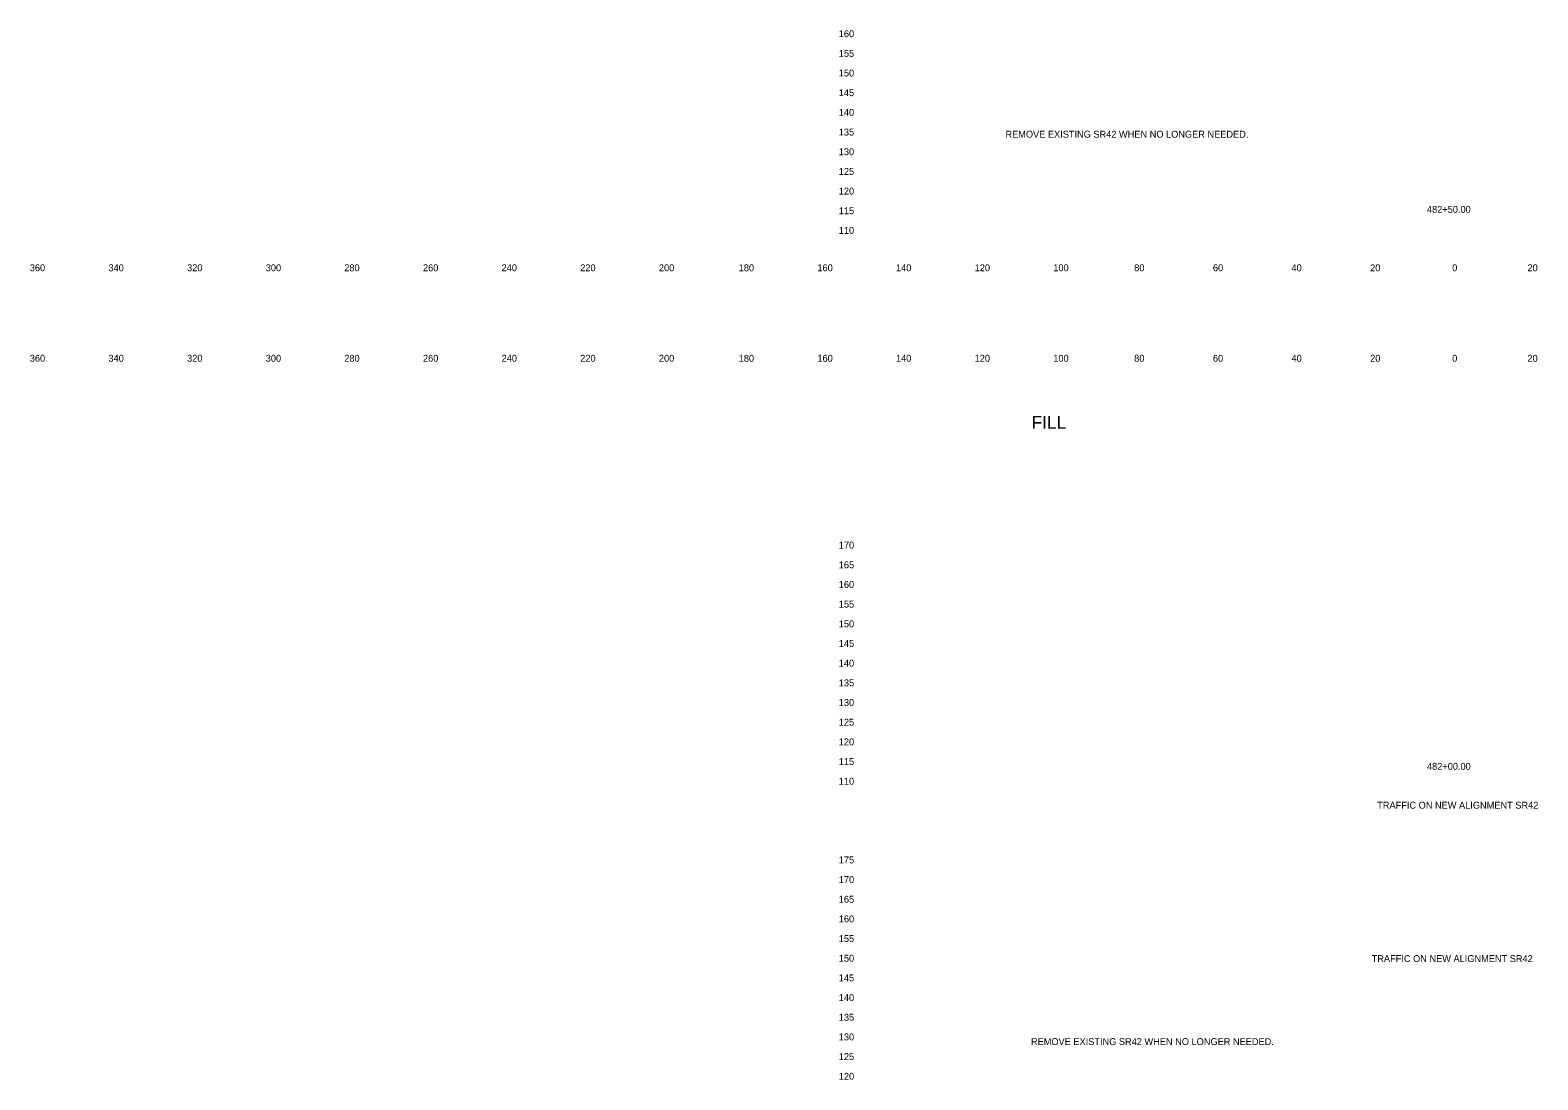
# Model space of a CAD drawing. Extents: x 21281 to 22024, y 6472 to 15208.
# Drawn here: x 21280.5 to 21663.9, y 12479.8 to 12746.6 of the extents above; entities that cross this region are included whole.
import ezdxf

# ---------------------------------------------------------------- set-up
doc = ezdxf.new("R2010")
doc.units = 0
for name, color, linetype in [('XS_SHEET_LABELS_ELEVATION', 7, 'Continuous'), ('XS_SHEET_LABELS_OFFSET', 7, 'Continuous'), ('XS_SHEET_LABELS_STATION', 7, 'Continuous')]:
    doc.layers.add(name, color=color, linetype=linetype)

msp = doc.modelspace()

# ---------------------------------------------------------------- texts
at = {"layer": 'XS_SHEET_LABELS_ELEVATION'}
for s, p in [('  160  ', (21484.84, 12744.84)), ('  155  ', (21484.84, 12739.84)), ('  150  ', (21484.84, 12734.84)), ('  145  ', (21484.84, 12729.84)), ('  140  ', (21484.84, 12724.84)), ('  135  ', (21484.84, 12719.84)), ('  130  ', (21484.84, 12714.84)), ('  125  ', (21484.84, 12709.84)), ('  120  ', (21484.84, 12704.84)), ('  115  ', (21484.84, 12699.84)), ('  110  ', (21484.84, 12694.84)), ('  170  ', (21484.84, 12614.84)), ('  165  ', (21484.84, 12609.84)), ('  160  ', (21484.84, 12604.84)), ('  155  ', (21484.84, 12599.84)), ('  150  ', (21484.84, 12594.84)), ('  145  ', (21484.84, 12589.84)), ('  140  ', (21484.84, 12584.84)), ('  135  ', (21484.84, 12579.84)), ('  130  ', (21484.84, 12574.84)), ('  125  ', (21484.84, 12569.84)), ('  120  ', (21484.84, 12564.84)), ('  115  ', (21484.84, 12559.84)), ('  110  ', (21484.84, 12554.84)), ('  175  ', (21484.84, 12534.84)), ('  170  ', (21484.84, 12529.84)), ('  165  ', (21484.84, 12524.84)), ('  160  ', (21484.84, 12519.84)), ('  155  ', (21484.84, 12514.84)), ('  150  ', (21484.84, 12509.84)), ('  145  ', (21484.84, 12504.84)), ('  140  ', (21484.84, 12499.84)), ('  135  ', (21484.84, 12494.84)), ('  130  ', (21484.84, 12489.84)), ('  125  ', (21484.84, 12484.84)), ('  120  ', (21484.84, 12479.84))]:
    msp.add_text(s, height=1.75, dxfattribs=at).set_placement(p)
at = {"layer": 'XS_SHEET_LABELS_OFFSET'}
for s, height, p in [('  360  ', 1.75, (21279.14, 12685.34)), ('  340  ', 1.75, (21299.13, 12685.34)), ('  320  ', 1.75, (21319.13, 12685.34)), ('  300  ', 1.75, (21339.13, 12685.34)), ('  280  ', 1.75, (21359.1, 12685.34)), ('  260  ', 1.75, (21379.11, 12685.34)), ('  240  ', 1.75, (21399.1, 12685.34)), ('  220  ', 1.75, (21419.1, 12685.34)), ('  200  ', 1.75, (21439.1, 12685.34)), ('  180  ', 1.75, (21459.39, 12685.34)), ('  160  ', 1.75, (21479.4, 12685.34)), ('  140  ', 1.75, (21499.39, 12685.34)), ('  120  ', 1.75, (21519.39, 12685.34)), ('  100  ', 1.75, (21539.39, 12685.34)), ('  80  ', 1.75, (21559.95, 12685.34)), ('  60  ', 1.75, (21579.97, 12685.34)), ('  40  ', 1.75, (21599.95, 12685.34)), ('  20  ', 1.75, (21619.95, 12685.34)), ('  0  ', 1.75, (21640.81, 12685.34)), ('  0  ', 1.75, (21640.81, 12685.34)), ('  20  ', 1.75, (21659.95, 12685.34)), ('  360  ', 1.75, (21279.14, 12662.34)), ('  340  ', 1.75, (21299.13, 12662.34)), ('  320  ', 1.75, (21319.13, 12662.34)), ('  300  ', 1.75, (21339.13, 12662.34)), ('  280  ', 1.75, (21359.1, 12662.34)), ('  260  ', 1.75, (21379.11, 12662.34)), ('  240  ', 1.75, (21399.1, 12662.34)), ('  220  ', 1.75, (21419.1, 12662.34)), ('  200  ', 1.75, (21439.1, 12662.34)), ('  180  ', 1.75, (21459.39, 12662.34)), ('  160  ', 1.75, (21479.4, 12662.34)), ('  140  ', 1.75, (21499.39, 12662.34)), ('  120  ', 1.75, (21519.39, 12662.34)), ('  100  ', 1.75, (21539.39, 12662.34)), ('  80  ', 1.75, (21559.95, 12662.34)), ('  60  ', 1.75, (21579.97, 12662.34)), ('  40  ', 1.75, (21599.95, 12662.34)), ('  20  ', 1.75, (21619.95, 12662.34)), ('  0  ', 1.75, (21640.81, 12662.34)), ('  0  ', 1.75, (21640.81, 12662.34)), ('  20  ', 1.75, (21659.95, 12662.34)), ('FILL', 3.273, (21535.18, 12645.29))]:
    msp.add_text(s, height=height, dxfattribs=at).set_placement(p)
at = {"layer": 'XS_SHEET_LABELS_STATION'}
for s, p in [('REMOVE EXISTING SR42 WHEN NO LONGER NEEDED.', (21528.52, 12719.29)), ('  482+50.00  ', (21634.4, 12700.19)), ('  482+00.00  ', (21634.4, 12558.62)), ('TRAFFIC ON NEW ALIGNMENT SR42', (21623.05, 12548.74)), ('TRAFFIC ON NEW ALIGNMENT SR42', (21621.64, 12509.75)), ('REMOVE EXISTING SR42 WHEN NO LONGER NEEDED.', (21535, 12488.65))]:
    msp.add_text(s, height=1.75, dxfattribs=at).set_placement(p)

doc.saveas('drawing.dxf')
